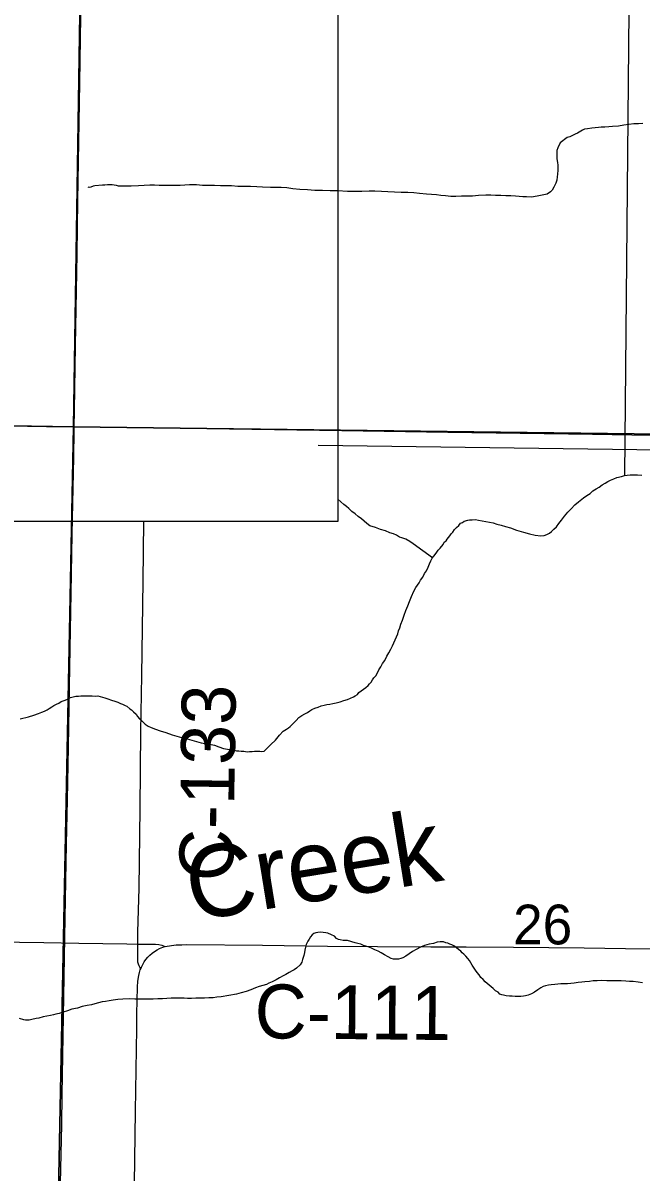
# Model space of a CAD drawing. Extents: x 2.4 to 73.1, y 4.5 to 25.6.
# Drawn here: x 45.008 to 45.333, y 19.198 to 19.804 of the extents above; entities that cross this region are included whole.
import ezdxf

# ---------------------------------------------------------------- set-up
doc = ezdxf.new("R2010")
doc.units = 0
for name, color, linetype in [('GM_X_County_Road', 7, 'Continuous'), ('GM_X_County_Road_Text', 7, 'Continuous'), ('GM_X_Minor_Lake_Text', 7, 'Continuous'), ('GM_X_Minor_River', 7, 'Continuous'), ('GM_X_Section', 7, 'Continuous'), ('GM_X_Section_Text', 7, 'Continuous'), ('GM_X_State_Route', 7, 'Continuous'), ('GM_X_Township_Road', 7, 'Continuous'), ('SH_Text', 7, 'Continuous')]:
    doc.layers.add(name, color=color, linetype=linetype)

msp = doc.modelspace()

# ---------------------------------------------------------------- linework, layer by layer
at = {"layer": 'GM_X_County_Road'}
for points in [[(45.06816, 19.31864), (45.06817, 19.32485), (45.06884, 19.34815), (45.0694, 19.3901), (45.06983, 19.43051), (45.07033, 19.46004), (45.07102, 19.50976), (45.0714, 19.54109)], [(45.06968, 19.30561), (45.06922, 19.30641), (45.06882, 19.30712), (45.06848, 19.30811), (45.06825, 19.30914), (45.06815, 19.31095), (45.06815, 19.31552), (45.06816, 19.31864)], [(45.0825, 19.31731), (45.08585, 19.31794), (45.08834, 19.31817), (45.09141, 19.31829), (45.09402, 19.31837), (45.13389, 19.31801), (45.16808, 19.31746), (45.19451, 19.31738), (45.22249, 19.31714), (45.24115, 19.31725), (45.26602, 19.31701), (45.30333, 19.31669), (45.32508, 19.31629), (45.35462, 19.31601), (45.37327, 19.31566), (45.41214, 19.31514), (45.45566, 19.31457), (45.49918, 19.31387), (45.53493, 19.31337), (45.57482, 19.31223)], [(45.06968, 19.30561), (45.07005, 19.30654), (45.07072, 19.30794), (45.07151, 19.30928), (45.0724, 19.31055), (45.07339, 19.31175), (45.07448, 19.31286), (45.07566, 19.31387), (45.07692, 19.31478), (45.0783, 19.31555), (45.07966, 19.31629), (45.08131, 19.31692), (45.0825, 19.31731)], [(45.06299, 18.94139), (45.0632, 18.95408), (45.06367, 18.99137), (45.06419, 19.02556), (45.06449, 19.05353), (45.06493, 19.07217), (45.06508, 19.09237), (45.06574, 19.1421), (45.06605, 19.16696), (45.06697, 19.23067), (45.0676, 19.27418), (45.06766, 19.28196), (45.06793, 19.29594), (45.06815, 19.29904), (45.06863, 19.30211), (45.069, 19.30361), (45.06948, 19.30509), (45.06968, 19.30561)]]:
    msp.add_lwpolyline(points, dxfattribs=at)
at = {"layer": 'GM_X_Minor_River'}
for points in [[(45.32478, 19.56548), (45.32704, 19.80999), (45.17122, 19.81241)], [(45.33421, 19.75067), (45.33193, 19.75049), (45.32946, 19.75049), (45.32679, 19.75012), (45.32413, 19.74994), (45.32147, 19.74938), (45.31823, 19.74919), (45.31633, 19.74901), (45.31424, 19.74883), (45.31234, 19.74883), (45.31082, 19.74865), (45.30911, 19.74846), (45.30739, 19.74828), (45.30511, 19.7479), (45.3034, 19.74772), (45.30245, 19.74715), (45.29978, 19.74564), (45.29864, 19.74507), (45.29579, 19.74375), (45.29427, 19.74337), (45.29065, 19.74053), (45.2895, 19.73787), (45.28893, 19.73654), (45.28892, 19.73407), (45.28892, 19.73217), (45.2893, 19.73027), (45.28948, 19.72875), (45.28948, 19.72609), (45.28929, 19.724), (45.28909, 19.72267), (45.2889, 19.72096), (45.28833, 19.71925), (45.28737, 19.71716), (45.28642, 19.71564), (45.28565, 19.7147), (45.28375, 19.71356), (45.28204, 19.71319), (45.27862, 19.71243), (45.27557, 19.71187), (45.27291, 19.71207), (45.27101, 19.71208), (45.26911, 19.71227), (45.26721, 19.71247), (45.26474, 19.71266), (45.26207, 19.71267), (45.25941, 19.71287), (45.25656, 19.71288), (45.25409, 19.71307), (45.25143, 19.71308), (45.24762, 19.7129), (45.24439, 19.71253), (45.24154, 19.71254), (45.23869, 19.71255), (45.23564, 19.71237), (45.23298, 19.71237), (45.23032, 19.71257), (45.22785, 19.71277), (45.22557, 19.71315), (45.22291, 19.71335), (45.22025, 19.71355), (45.21663, 19.71394), (45.21359, 19.71414), (45.21036, 19.71434), (45.20694, 19.71435), (45.20333, 19.71455), (45.19306, 19.71515), (45.19002, 19.71516), (45.18621, 19.71498), (45.18222, 19.71499), (45.17861, 19.715), (45.17348, 19.7152), (45.16948, 19.71521), (45.16549, 19.71541), (45.1615, 19.71543), (45.1575, 19.71582), (45.15351, 19.71602), (45.1499, 19.71641), (45.14667, 19.7168), (45.14363, 19.717), (45.14096, 19.71701), (45.13811, 19.71701), (45.13393, 19.71721), (45.13089, 19.71741), (45.12747, 19.71761), (45.12404, 19.71762), (45.12081, 19.71763), (45.11758, 19.71783), (45.11454, 19.71784), (45.11168, 19.71785)], [(45.11168, 19.71785), (45.10864, 19.71805), (45.10541, 19.71806), (45.10218, 19.71806), (45.09914, 19.71845), (45.09533, 19.71846), (45.09286, 19.71828), (45.09039, 19.7181), (45.08754, 19.71811), (45.08469, 19.71811), (45.08202, 19.71812), (45.07936, 19.71813), (45.07689, 19.71833), (45.07442, 19.71833), (45.07157, 19.71815), (45.06852, 19.71797), (45.06472, 19.71779), (45.06206, 19.7178), (45.05978, 19.7178), (45.05807, 19.71781), (45.05692, 19.718), (45.05578, 19.71819), (45.05464, 19.71839), (45.05369, 19.71839), (45.05217, 19.7184), (45.05084, 19.71821), (45.04951, 19.71821), (45.04552, 19.71784), (45.04457, 19.71766), (45.04342, 19.71728), (45.04247, 19.71709), (45.04209, 19.71728), (45.04209, 19.71709)], [(45.16313, 19.58143), (46.04135, 19.56941)], [(45.27454, 19.53467), (45.27757, 19.53403), (45.28041, 19.53359), (45.28231, 19.53374), (45.28366, 19.53428), (45.285, 19.53501), (45.28617, 19.53593), (45.28733, 19.53704), (45.28869, 19.53834), (45.28987, 19.54002), (45.29144, 19.54189), (45.293, 19.54394), (45.29476, 19.54599), (45.29651, 19.54785), (45.29846, 19.54989), (45.3004, 19.55156), (45.30292, 19.55359), (45.30466, 19.55488), (45.3064, 19.55598), (45.30795, 19.55728), (45.30968, 19.55838), (45.31122, 19.55929), (45.31277, 19.5604), (45.31431, 19.56131), (45.31585, 19.56223), (45.3172, 19.56296), (45.31893, 19.56368), (45.32047, 19.5644), (45.32295, 19.56492), (45.32448, 19.56545), (45.32601, 19.56561), (45.32753, 19.56576), (45.32924, 19.56572), (45.33133, 19.56568), (45.33361, 19.56563)], [(45.22341, 19.52193), (45.21321, 19.52941), (45.21152, 19.53058), (45.20927, 19.53177), (45.20719, 19.53258), (45.20606, 19.53298), (45.20437, 19.53397), (45.20287, 19.53458), (45.20098, 19.53519), (45.19872, 19.53619), (45.19608, 19.53701), (45.19344, 19.53802), (45.19042, 19.53884), (45.18874, 19.54002), (45.18744, 19.54138), (45.18594, 19.54255), (45.18426, 19.54373), (45.18258, 19.5451), (45.1809, 19.54646), (45.17941, 19.54802), (45.1781, 19.549), (45.17661, 19.55017), (45.17512, 19.55153), (45.17346, 19.55284), (45.17346, 19.55284), (45.17346, 19.55284)], [(45.14284, 19.42863), (45.14479, 19.43068), (45.14653, 19.43178), (45.14749, 19.43252), (45.14846, 19.43325), (45.15041, 19.43511), (45.15158, 19.43641), (45.15294, 19.4379), (45.15449, 19.439), (45.15622, 19.43991), (45.15757, 19.44064), (45.15872, 19.44138), (45.15988, 19.44211), (45.16142, 19.44284), (45.16314, 19.44337), (45.16468, 19.44409), (45.1664, 19.44443), (45.16774, 19.44478), (45.16926, 19.44494), (45.17098, 19.44528), (45.1727, 19.44562), (45.1748, 19.44614), (45.17672, 19.44686), (45.17863, 19.44739), (45.18017, 19.44811), (45.18171, 19.44884), (45.18267, 19.44938), (45.18383, 19.45012), (45.18461, 19.45105), (45.18577, 19.45197), (45.18712, 19.45289), (45.18828, 19.45382), (45.18944, 19.45474), (45.19023, 19.45567), (45.19101, 19.4566), (45.1918, 19.45772), (45.19258, 19.45885), (45.19356, 19.45996), (45.19435, 19.46146), (45.19515, 19.46297), (45.19614, 19.46465), (45.19712, 19.46634), (45.1983, 19.46802), (45.19931, 19.47028), (45.20048, 19.47196), (45.20148, 19.47384), (45.20228, 19.47572), (45.20448, 19.48042), (45.20508, 19.48192), (45.2055, 19.48362), (45.20611, 19.48513), (45.20672, 19.48701), (45.20753, 19.48927), (45.20855, 19.49191), (45.20936, 19.49436), (45.21037, 19.49681), (45.21137, 19.49906), (45.21238, 19.5017), (45.21359, 19.50452), (45.21458, 19.5064), (45.21556, 19.5077), (45.21635, 19.50883), (45.21714, 19.51033), (45.21832, 19.51182), (45.21912, 19.5137), (45.22029, 19.51519), (45.2211, 19.51707), (45.2219, 19.51877), (45.22251, 19.52046), (45.2233, 19.52177), (45.22408, 19.52289), (45.22486, 19.52383), (45.22565, 19.52495), (45.22644, 19.52607), (45.22741, 19.52719), (45.22898, 19.52905), (45.22957, 19.53018), (45.23054, 19.53091), (45.23113, 19.53185), (45.2325, 19.53353), (45.23329, 19.53465), (45.23407, 19.53558), (45.23505, 19.53689), (45.23603, 19.53801), (45.23719, 19.53912), (45.23817, 19.54024), (45.23913, 19.5406), (45.24009, 19.54133), (45.24201, 19.54186), (45.24296, 19.54203), (45.24429, 19.542), (45.24601, 19.54215), (45.24771, 19.54192), (45.25528, 19.54042), (45.25736, 19.53981), (45.25962, 19.53918), (45.26189, 19.53856), (45.26453, 19.53775), (45.26774, 19.53653), (45.27133, 19.5355), (45.27454, 19.53467)], [(45.00616, 19.43721), (45.01056, 19.43825), (45.01343, 19.43914), (45.01592, 19.44003), (45.01765, 19.44075), (45.01899, 19.44129), (45.02034, 19.44202), (45.0215, 19.44276), (45.02285, 19.44348), (45.024, 19.44422), (45.02535, 19.44495), (45.0265, 19.44549), (45.02786, 19.44641), (45.02996, 19.44712), (45.03112, 19.44767), (45.03265, 19.44839), (45.03418, 19.44874), (45.03552, 19.44909), (45.03686, 19.44925), (45.03819, 19.44941), (45.03952, 19.44938), (45.04104, 19.44934), (45.04256, 19.44931), (45.04408, 19.44927), (45.04598, 19.44923), (45.04712, 19.4494), (45.05071, 19.44837), (45.05241, 19.44776), (45.0543, 19.44715), (45.05599, 19.44654), (45.05769, 19.44593), (45.05901, 19.44533), (45.06014, 19.44492), (45.06146, 19.44433), (45.0624, 19.44392), (45.06389, 19.44256), (45.06483, 19.44197), (45.06594, 19.441), (45.06724, 19.43964), (45.06798, 19.43848), (45.06909, 19.43732), (45.07058, 19.43577), (45.07207, 19.4344), (45.07356, 19.43342), (45.07526, 19.43262), (45.07752, 19.43181), (45.07997, 19.431), (45.08299, 19.42998), (45.0862, 19.42877), (45.08997, 19.42773), (45.09413, 19.42669), (45.09791, 19.42565), (45.1015, 19.42462), (45.10586, 19.42396), (45.1085, 19.42333), (45.11077, 19.42252), (45.11322, 19.4217), (45.11549, 19.42127), (45.1172, 19.42104), (45.1189, 19.42081), (45.12022, 19.4204), (45.12136, 19.42038), (45.12269, 19.42016), (45.12402, 19.42013), (45.12572, 19.4199), (45.12706, 19.42006), (45.12839, 19.42003), (45.12972, 19.42019), (45.13105, 19.42016), (45.13238, 19.42013), (45.13333, 19.42011), (45.13467, 19.42027), (45.13817, 19.4238), (45.14069, 19.42602), (45.14284, 19.42863)], [(45.26388, 19.29114), (45.26217, 19.29133), (45.26084, 19.29172), (45.25989, 19.29191), (45.25894, 19.29229), (45.25799, 19.29325), (45.25666, 19.29401), (45.25533, 19.29515), (45.25115, 19.29878), (45.25002, 19.29992), (45.24888, 19.30106), (45.24793, 19.3024), (45.24698, 19.30373), (45.24603, 19.30487), (45.24509, 19.30639), (45.24433, 19.30754), (45.24357, 19.30868), (45.24281, 19.31001), (45.24205, 19.31096), (45.24092, 19.3123), (45.23997, 19.31325), (45.23902, 19.31401), (45.23826, 19.31497), (45.23712, 19.31573), (45.23598, 19.31668), (45.23465, 19.31764), (45.23351, 19.31821), (45.23256, 19.31859), (45.23142, 19.31917), (45.23047, 19.31936), (45.22914, 19.31974), (45.22743, 19.31975), (45.22591, 19.31956), (45.22401, 19.319), (45.22172, 19.31862), (45.21925, 19.31787), (45.21716, 19.31693), (45.21487, 19.31579), (45.21278, 19.31466), (45.21107, 19.31352), (45.20935, 19.3122), (45.20783, 19.31144), (45.20669, 19.31106), (45.20555, 19.31069), (45.20421, 19.31069), (45.20288, 19.3107), (45.20155, 19.31108), (45.20003, 19.31185), (45.19814, 19.31299), (45.19643, 19.31394), (45.19472, 19.3149), (45.19301, 19.31567), (45.1913, 19.31643), (45.18959, 19.31719), (45.18712, 19.31796), (45.1856, 19.31854), (45.18408, 19.31892), (45.18275, 19.31931), (45.17857, 19.32046), (45.17743, 19.32046), (45.17628, 19.32046), (45.17476, 19.32085), (45.17381, 19.32104), (45.17286, 19.32161), (45.17173, 19.32276), (45.17021, 19.32352), (45.16831, 19.32429), (45.16717, 19.32448), (45.16584, 19.32467), (45.16432, 19.32487), (45.16298, 19.32468), (45.16203, 19.32449), (45.16089, 19.32412), (45.15994, 19.32355), (45.15918, 19.32241), (45.15841, 19.32127), (45.15765, 19.32014), (45.15689, 19.31843), (45.1565, 19.31691), (45.15612, 19.31539), (45.15593, 19.31425), (45.15554, 19.31254), (45.15497, 19.31045), (45.15459, 19.30912), (45.15363, 19.30761), (45.15173, 19.3059), (45.15058, 19.30514), (45.14944, 19.30458), (45.14792, 19.30363), (45.14621, 19.30269), (45.14468, 19.30193), (45.14278, 19.3008), (45.14107, 19.29985), (45.13897, 19.29872), (45.13726, 19.29796), (45.13593, 19.29739), (45.13402, 19.29683), (45.13212, 19.29626), (45.13022, 19.29551), (45.12775, 19.29457), (45.12527, 19.29362)], [(45.33405, 19.29816), (45.33177, 19.29855), (45.32911, 19.29893), (45.32721, 19.29894), (45.32531, 19.29913), (45.32284, 19.29933), (45.32056, 19.29934), (45.31789, 19.29935), (45.31523, 19.29935), (45.31257, 19.29936), (45.3101, 19.29918), (45.30801, 19.29918), (45.3061, 19.299), (45.30363, 19.29882), (45.30211, 19.29863), (45.30021, 19.29845), (45.29812, 19.29807), (45.29622, 19.29789), (45.2945, 19.2977), (45.29279, 19.29771), (45.29108, 19.29771), (45.28937, 19.29753), (45.28785, 19.29734), (45.28595, 19.29716), (45.28443, 19.29697), (45.2829, 19.2966), (45.28176, 19.29622), (45.28043, 19.29565), (45.27891, 19.29452), (45.27719, 19.29338), (45.27548, 19.29244), (45.27377, 19.29168), (45.27244, 19.2913), (45.27129, 19.29112), (45.26996, 19.29093), (45.26863, 19.29094), (45.26692, 19.29094), (45.2654, 19.29113), (45.26388, 19.29114)], [(45.12527, 19.29362), (45.12261, 19.29287), (45.12013, 19.29231), (45.11215, 19.29081), (45.10986, 19.29063), (45.10777, 19.29025), (45.10549, 19.29026), (45.10321, 19.29008), (45.10093, 19.29008), (45.09864, 19.29009), (45.09636, 19.2899), (45.09427, 19.28991), (45.09256, 19.29011), (45.09066, 19.29011), (45.08781, 19.29012), (45.08571, 19.29013), (45.08343, 19.28994), (45.08115, 19.28976), (45.07868, 19.28977), (45.07621, 19.28958), (45.07392, 19.28959), (45.07145, 19.2896), (45.06917, 19.2896), (45.06651, 19.28961), (45.06385, 19.28981), (45.06023, 19.28963), (45.05757, 19.28945), (45.0551, 19.28907), (45.05301, 19.2887), (45.0511, 19.28832), (45.04939, 19.28814), (45.04749, 19.28776), (45.04559, 19.2872), (45.04369, 19.28663), (45.0414, 19.28626), (45.03893, 19.2857), (45.03646, 19.28494), (45.03341, 19.28438), (45.03113, 19.28344), (45.02885, 19.28269), (45.02675, 19.28212), (45.02504, 19.28175), (45.02371, 19.28137), (45.02219, 19.28099), (45.02029, 19.28062), (45.01838, 19.28024), (45.0161, 19.27968), (45.01458, 19.2795), (45.0123, 19.27893), (45.01097, 19.27856), (45.01001, 19.27856), (45.00906, 19.27856), (45.00811, 19.27875), (45.00583, 19.27952)]]:
    msp.add_lwpolyline(points, dxfattribs=at)
at = {"layer": 'GM_X_Section'}
for points in [[(44.53042, 20.10376), (45.04195, 20.09478), (45.03435, 19.59107), (44.52379, 19.59907)], [(45.54977, 20.08538), (45.54053, 19.58474), (45.03435, 19.59107), (45.04195, 20.09478)], [(45.03435, 19.59107), (45.02451, 19.08892), (44.51738, 19.09589), (44.52379, 19.59907)], [(45.54053, 19.58474), (45.52964, 19.07808), (45.02451, 19.08892), (45.03435, 19.59107)]]:
    msp.add_lwpolyline(points, close=True, dxfattribs=at)
at = {"layer": 'GM_X_State_Route'}
msp.add_lwpolyline([(44.97973, 19.59187), (45.02014, 19.59122), (45.03463, 19.59106), (45.06211, 19.59075), (45.11651, 19.58991), (45.17558, 19.58903), (45.23153, 19.58816), (45.3077, 19.58712), (45.33878, 19.58663), (45.3621, 19.58636), (45.40408, 19.58608), (45.46625, 19.58543), (45.50512, 19.58531), (45.54108, 19.58499)], dxfattribs=at)
at = {"layer": 'GM_X_Township_Road'}
for points in [[(45.03463, 19.59106), (45.0348, 19.59968), (45.03537, 19.63387), (45.0362, 19.68204), (45.0366, 19.71002), (45.0377, 19.77217), (45.03832, 19.8188), (45.03858, 19.8421), (45.03902, 19.85764), (45.03923, 19.87007), (45.03947, 19.89182), (45.04011, 19.95243), (45.04041, 19.96825)], [(45.02527, 19.08849), (45.02577, 19.10867), (45.02641, 19.14752), (45.02729, 19.18481), (45.02809, 19.22365), (45.02836, 19.23919), (45.02943, 19.30134), (45.02994, 19.33242), (45.03063, 19.37127), (45.03112, 19.39458), (45.0316, 19.42255), (45.03236, 19.4645), (45.03302, 19.50335), (45.03359, 19.53443), (45.0344, 19.57483), (45.03458, 19.58881), (45.03463, 19.59106)], [(44.81777, 19.322), (44.85541, 19.32143), (44.91448, 19.32073), (44.91914, 19.32075), (44.93624, 19.3206), (44.97976, 19.31997), (45.01863, 19.31953), (45.03707, 19.3191), (45.0623, 19.31873), (45.06816, 19.31864)], [(45.06816, 19.31864), (45.07744, 19.31854), (45.07915, 19.31833), (45.08074, 19.31799), (45.0825, 19.31731)], [(45.0825, 19.31731), (45.08585, 19.31794), (45.08834, 19.31817), (45.09141, 19.31829), (45.09402, 19.31837), (45.13389, 19.31801), (45.16808, 19.31746), (45.19451, 19.31738), (45.22249, 19.31714), (45.24115, 19.31725), (45.26602, 19.31701), (45.30333, 19.31669), (45.32508, 19.31629), (45.35462, 19.31601), (45.37327, 19.31566), (45.41214, 19.31514), (45.45566, 19.31457), (45.49918, 19.31387), (45.53493, 19.31337), (45.57482, 19.31223)]]:
    msp.add_lwpolyline(points, dxfattribs=at)
at = {"layer": 'SH_Text'}
msp.add_lwpolyline([(45.17346, 19.54109), (43.56201, 19.54109), (43.56201, 20.16526), (45.17346, 20.16526)], close=True, dxfattribs=at)

# ---------------------------------------------------------------- texts
at = {"layer": 'GM_X_County_Road_Text'}
for s, rotation, p in [('C-133', 89.1738, (45.11834, 19.3516)), ('C-111', 359.45074, (45.12962, 19.26906))]:
    msp.add_text(s, height=0.028409, rotation=rotation, dxfattribs=at).set_placement(p)
at = {"layer": 'GM_X_Minor_Lake_Text'}
msp.add_text('Creek', height=0.037899, rotation=9.19992, dxfattribs=at).set_placement((45.09668, 19.33062))
at = {"layer": 'GM_X_Section_Text'}
msp.add_text('26', height=0.020928, rotation=0.00001, dxfattribs=at).set_placement((45.26589, 19.31845))

doc.saveas('drawing.dxf')
